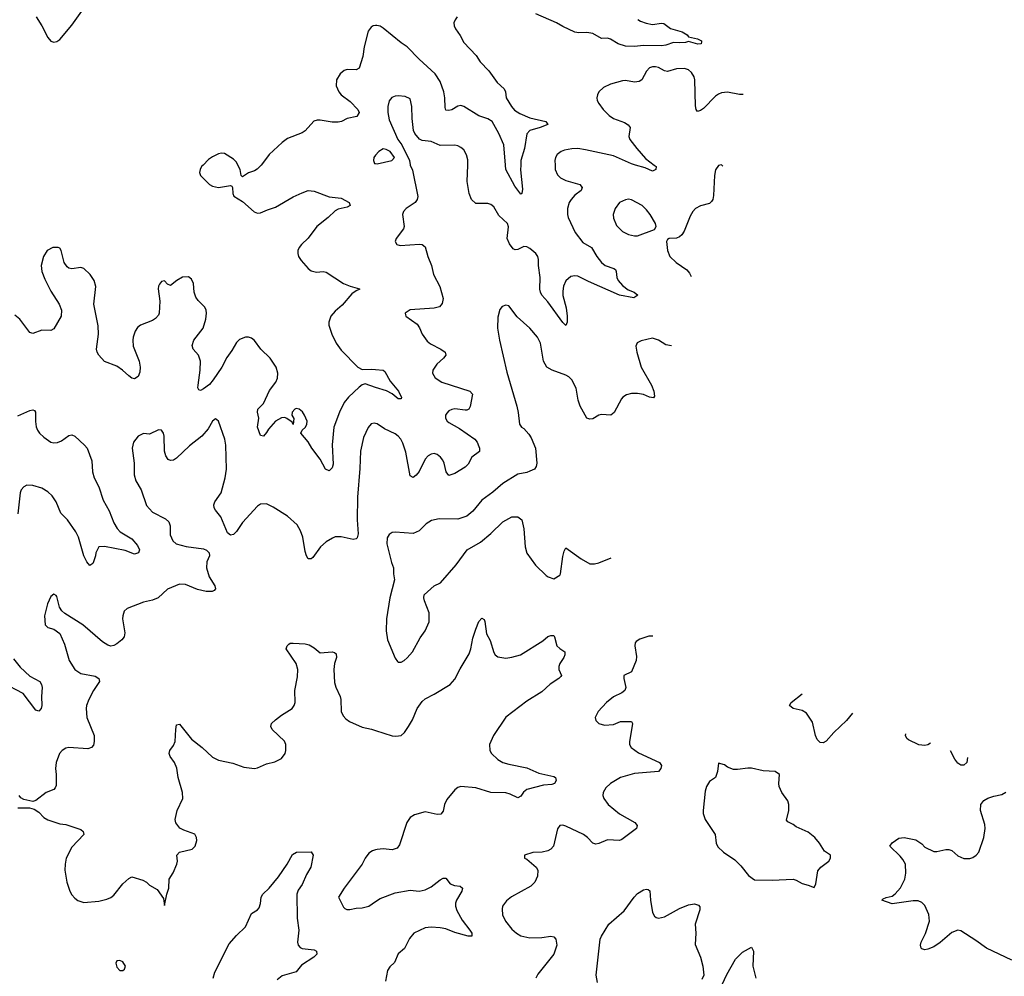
# Model space of a CAD drawing. Header units: inches. Extents: x 1834610 to 2027685, y 642842 to 774116.
# Tile 396 of 632: x 1997622 to 2004200, y 674582 to 680971. Entities that reach past the tile are written whole.
import ezdxf

# ---------------------------------------------------------------- set-up
doc = ezdxf.new("R2010")
doc.units = ezdxf.units.IN
doc.header["$MEASUREMENT"] = 0
for name, color, linetype in [('B9697', 7, 'Continuous'), ('B9698', 7, 'Continuous'), ('C0607', 7, 'Continuous'), ('C0608', 7, 'Continuous')]:
    doc.layers.add(name, color=color, linetype=linetype)

msp = doc.modelspace()

# ---------------------------------------------------------------- linework, layer by layer
at = {"layer": 'B9697', "color": 5}
for points, elevation in [([(1998847.3, 680000), (1998837.3, 679990), (1998827.3, 679970), (1998824, 679950), (1998830.7, 679930), (1998890.4, 679870), (1998910, 679859), (1998950, 679850.3), (1999030, 679863.1), (1999039, 679859), (1999044.4, 679850), (1999044.9, 679810), (1999052.3, 679792.3), (1999110, 679755.8), (1999187.3, 679687.3), (1999210, 679678.9), (1999230, 679680.3), (1999278.1, 679701.8), (1999330, 679717.6), (1999450, 679786.7), (1999510, 679815.3), (1999550, 679828.9), (1999590, 679826.5), (1999690, 679787.3), (1999770, 679779.3), (1999824, 679750), (1999830.3, 679729.7), (1999810, 679717.6), (1999750, 679705.5), (1999730, 679693.5), (1999683.2, 679650), (1999607.2, 679590), (1999550, 679511.2), (1999503.8, 679470), (1999488, 679450), (1999479.3, 679430), (1999479.3, 679410), (1999485.5, 679390), (1999502.2, 679362.2), (1999548.4, 679310), (1999570, 679294.4), (1999605.4, 679285.4), (1999650, 679288.1), (1999670, 679283.9), (1999785.5, 679210), (1999830, 679191.4), (1999893, 679173), (1999894.8, 679170), (1999870, 679159.3), (1999841.2, 679138.8), (1999776.8, 679063.2), (1999730, 679024.7), (1999700.9, 678990), (1999686.3, 678950), (1999687.6, 678930), (1999707.1, 678870), (1999736.5, 678810), (1999770, 678763.1), (1999880.2, 678650), (1999910, 678634.3), (1999970, 678635.9), (2000000, 678633.9)], 220), ([(1999234.9, 680000), (1999208, 679972), (1999190, 679960.8), (1999150, 679947.4), (1999110, 679922), (1999100.9, 679930), (1999094, 679970), (1999079.1, 680000)], 220), ([(2000000, 678515.4), (1999930, 678538.1), (1999910, 678531.9), (1999890, 678517), (1999818.4, 678450), (1999790, 678413.7), (1999757.5, 678350), (1999721.3, 678250), (1999708.4, 678131.6), (1999716.6, 678003.4), (1999710, 677978), (1999690, 677957), (1999665.1, 677970), (1999630, 678035.1), (1999574.7, 678110), (1999550, 678152), (1999501.2, 678210), (1999508.7, 678230), (1999531.3, 678248.7), (1999540.6, 678270), (1999542.7, 678290), (1999525.3, 678330), (1999511, 678351), (1999490, 678369.8), (1999470, 678373.2), (1999460.5, 678370), (1999442.6, 678350), (1999440.5, 678330), (1999452.5, 678307.5), (1999450, 678268), (1999442, 678282), (1999407.2, 678307.2), (1999393.3, 678313.3), (1999370, 678312.8), (1999330, 678289.6), (1999283.2, 678236.8), (1999270, 678212.7), (1999250, 678189.4), (1999230, 678194), (1999211.4, 678250), (1999219.7, 678310), (1999209.6, 678350), (1999212, 678370), (1999250, 678406.4), (1999290, 678494.9), (1999334, 678550), (1999343.6, 678576.4), (1999346.4, 678610), (1999335.1, 678650), (1999296.4, 678710), (1999233.3, 678770), (1999190, 678827.3), (1999170, 678844.2), (1999150, 678851), (1999130, 678849.7), (1999090, 678834), (1999070, 678815.8), (1999039, 678761), (1999005.5, 678714.5), (1998972.5, 678650), (1998915.5, 678564.5), (1998890, 678534), (1998850, 678504.7), (1998830, 678493.6), (1998819.5, 678499.5), (1998812.9, 678512.9), (1998813.3, 678530), (1998827.7, 678630), (1998829.8, 678690), (1998815.6, 678730), (1998779.8, 678770), (1998774, 678794), (1998785, 678830), (1998847, 678910), (1998865.7, 678970), (1998870.7, 679010.7), (1998868.6, 679030), (1998859.7, 679050), (1998814.3, 679094.3), (1998798.2, 679118.2), (1998788.2, 679150), (1998783.8, 679210), (1998770, 679238.3), (1998750, 679253.5), (1998710, 679252.2), (1998672.4, 679230), (1998630, 679195.8), (1998610, 679205.1), (1998590, 679227), (1998570, 679222), (1998555.8, 679204.2), (1998548.9, 679190), (1998547.8, 679172.2), (1998558, 679090), (1998554.4, 679010), (1998550, 678998), (1998530, 678975.4), (1998510, 678962.6), (1998428.3, 678931.7), (1998410, 678915.1), (1998394, 678890), (1998380.7, 678850), (1998376.9, 678830), (1998379.7, 678790), (1998420.9, 678690), (1998427.4, 678650), (1998423.6, 678616.4), (1998412.5, 678587.5), (1998390, 678572), (1998370, 678577.6), (1998350, 678591.3), (1998307.8, 678630), (1998270, 678656), (1998188, 678688), (1998149.8, 678730), (1998139.3, 678750), (1998135.3, 678770), (1998148.2, 678870), (1998146.7, 678926.7), (1998116.5, 679070), (1998129.7, 679189.7), (1998120.4, 679230), (1998092.8, 679270), (1998049.8, 679309.8), (1998030, 679315.3), (1997970, 679307.3), (1997950, 679311.7), (1997939.2, 679319.2), (1997919.4, 679350), (1997898.7, 679430), (1997890, 679444.2), (1997879.3, 679450), (1997844, 679450), (1997806.3, 679430), (1997780.7, 679390), (1997766.2, 679330), (1997769.2, 679290), (1997790, 679238), (1997830, 679158.4), (1997886.2, 679070), (1997901.2, 679030), (1997898.2, 678990), (1997850, 678905.4), (1997830, 678896), (1997770, 678897.7), (1997710, 678875.6), (1997690, 678881), (1997622.2, 678970), (1997590, 678998.3)], 220), ([(1997610, 678324.2), (1997690, 678360.3), (1997710, 678366), (1997719.9, 678359.9), (1997728.5, 678348.5), (1997727.1, 678287.1), (1997732.4, 678252.4), (1997741.1, 678230), (1997754, 678210), (1997782.2, 678182.2), (1997830, 678150.3), (1997850, 678145.3), (1997873.9, 678146.1), (1997901.2, 678158.8), (1997950, 678194), (1997970, 678198.4), (1997990, 678190.4), (1998054.4, 678130), (1998072.4, 678110), (1998104.7, 678024.7), (1998108.6, 677950), (1998118.4, 677910), (1998150.2, 677850.2), (1998179.1, 677760.9), (1998219.5, 677690), (1998250.2, 677610.2), (1998272.5, 677572.5), (1998292.7, 677550), (1998370, 677504), (1998410, 677459.1), (1998422, 677430), (1998414.8, 677410), (1998390, 677400.9), (1998326.2, 677426.2), (1998188.4, 677451.6), (1998150.4, 677449.6), (1998130.4, 677410), (1998128.8, 677390), (1998115.8, 677350), (1998110, 677339.3), (1998090, 677325.2), (1998070, 677349.2), (1998050, 677389.4), (1998013.8, 677513.8), (1997998, 677550), (1997941.3, 677630), (1997896, 677676), (1997866.2, 677750), (1997838, 677790), (1997810, 677816.8), (1997770, 677841.4), (1997710, 677860.6), (1997670, 677861.4), (1997648.7, 677851.3), (1997632.8, 677830), (1997625, 677810), (1997608.5, 677671.5)], 220), ([(2000000, 678273.5), (1999990, 678275.6), (1999970, 678271.8), (1999950, 678246.6), (1999919.1, 678180.9), (1999898.6, 678090), (1999894, 677974), (1999877.7, 677782.3), (1999877.1, 677630), (1999883.8, 677536.2), (1999875.8, 677510), (1999870, 677502.9), (1999850, 677498.9), (1999770, 677518), (1999730, 677516.4), (1999711.2, 677508.8), (1999670, 677483.5), (1999632.2, 677450), (1999581.2, 677378.8), (1999570, 677369.6), (1999550, 677369.5), (1999538, 677390), (1999530, 677419), (1999513.7, 677513.7), (1999497.6, 677557.6), (1999476.1, 677596.1), (1999410, 677654), (1999316.2, 677716.2), (1999270, 677737.6), (1999230, 677736.2), (1999210, 677722.9), (1999110, 677611.8), (1999070, 677552), (1999050, 677532), (1999030, 677527), (1999010, 677542.7), (1998965.1, 677650), (1998930, 677695.1), (1998921.3, 677710), (1998918, 677730), (1998926, 677750), (1998968.7, 677811.3), (1998995.3, 677910), (1999004.2, 677970), (1998999.2, 678130), (1998992.2, 678170), (1998950, 678288.7), (1998938.9, 678298.9), (1998930, 678305.2), (1998910, 678289.2), (1998881.8, 678238.2), (1998839.5, 678190), (1998755.5, 678124.5), (1998670, 678042), (1998650, 678029.6), (1998630, 678027.3), (1998614.5, 678034.5), (1998597.5, 678057.5), (1998588.5, 678090), (1998588, 678190), (1998582.9, 678210), (1998570, 678229.3), (1998550, 678231.6), (1998490, 678203), (1998450, 678208), (1998413, 678190), (1998381.7, 678150), (1998373.4, 678110), (1998387.4, 678010), (1998386.7, 677930), (1998398.7, 677890), (1998432.8, 677830), (1998470, 677726.4), (1998510, 677682.6), (1998596.3, 677636.3), (1998617.4, 677617.4), (1998626.3, 677590), (1998627.2, 677530), (1998645.7, 677490), (1998666.4, 677470), (1998733.3, 677453.3), (1998850, 677436.1), (1998869, 677429), (1998888.2, 677410), (1998890.4, 677390), (1998871.6, 677350), (1998869.3, 677309.3), (1998886.7, 677250), (1998925.3, 677190), (1998930.3, 677169.7), (1998921.3, 677158.7), (1998907.6, 677152.4), (1998867.8, 677152.2), (1998810, 677165.3), (1998730, 677198.4), (1998690, 677201.4), (1998610, 677167.4), (1998548, 677110), (1998510, 677094.8), (1998450, 677080.3), (1998341, 677039), (1998320.5, 677019.5), (1998310.3, 676990), (1998308.8, 676968.9), (1998324.9, 676875.1), (1998318.8, 676850), (1998304, 676830), (1998270, 676802.4), (1998250, 676791.5), (1998230, 676787.8), (1998210, 676794.3), (1998175.2, 676815.2), (1998043.7, 676930), (1997924.2, 677004.2), (1997903.6, 677023.6), (1997887.8, 677047.8), (1997870, 677118), (1997864.7, 677124.7), (1997850, 677134), (1997830, 677119), (1997808.2, 677070), (1997788, 676990), (1997791, 676930), (1997810, 676911), (1997850, 676900.7), (1997890.4, 676870.4), (1997920.9, 676800.9), (1997951.6, 676690), (1997990, 676630.4), (1998030, 676605.3), (1998126.3, 676586.3), (1998150.3, 676570.3), (1998154.4, 676550), (1998116, 676490), (1998084.6, 676430), (1998068.9, 676390), (1998066, 676370), (1998070.3, 676310), (1998119.6, 676190), (1998119.6, 676150), (1998113.9, 676126.1), (1998100.7, 676110), (1998077.8, 676102.2), (1997950, 676111.1), (1997930, 676105.6), (1997905.5, 676090), (1997888.4, 676070), (1997866, 676010), (1997860.5, 675970), (1997865.5, 675930), (1997864.7, 675855.3), (1997859.9, 675840.1), (1997850.3, 675829.7), (1997798.8, 675810), (1997730, 675756), (1997710, 675749), (1997650, 675762.7), (1997630, 675773.2), (1997618, 675790)], 240), ([(1997610, 675708), (1997687.5, 675707.5), (1997718.8, 675698.8), (1997750, 675677.3), (1997782.8, 675642.8), (1997810, 675627.7), (1997890, 675599.3), (1997930, 675594.9), (1998030, 675562.8), (1998046, 675550), (1998050.8, 675530), (1997970, 675444), (1997933.4, 675370), (1997925.5, 675330), (1997923.8, 675290), (1997937.1, 675210), (1997958, 675150), (1997970, 675126.8), (1997990, 675102.8), (1998010, 675087.3), (1998050, 675075.5), (1998150, 675083.7), (1998203.3, 675096.7), (1998230, 675108.2), (1998250, 675123), (1998310, 675198.8), (1998350, 675236), (1998370, 675246), (1998444.5, 675224.5), (1998470, 675211), (1998490, 675191), (1998541.4, 675161.4), (1998582, 675102), (1998590, 675054), (1998604, 675130), (1998619.3, 675170), (1998621.2, 675230), (1998647.5, 675272.5), (1998672, 675330), (1998676.2, 675350), (1998672.3, 675390), (1998689.7, 675410.3), (1998774, 675430), (1998793.2, 675450), (1998805.2, 675490), (1998804, 675510), (1998792.1, 675532.1), (1998717.5, 675557.5), (1998692, 675572), (1998666, 675606), (1998659.5, 675630), (1998674, 675690), (1998711.8, 675770), (1998709.6, 675810), (1998681.3, 675910), (1998671, 675971), (1998655.1, 676010), (1998627.3, 676050), (1998620.7, 676070), (1998625.1, 676090), (1998650, 676124), (1998660.5, 676150), (1998664, 676230), (1998670, 676261), (1998690, 676266.8), (1998770, 676165.7), (1998840.4, 676110), (1998910, 676044.9), (1998950, 676024.9), (1999044.8, 676004.8), (1999118.3, 675978.3), (1999190, 675970.4), (1999210, 675974.4), (1999270, 676001.3), (1999326.5, 676013.5), (1999370, 676036.3), (1999396.2, 676070), (1999400.7, 676090), (1999399.6, 676130), (1999390, 676152.3), (1999309.5, 676230), (1999299.5, 676250), (1999304.5, 676270), (1999330, 676294.9), (1999370, 676326), (1999442.7, 676370), (1999456.2, 676390), (1999462.9, 676410), (1999460.7, 676490), (1999477.7, 676582.3), (1999480.4, 676630), (1999468, 676670), (1999402.7, 676770), (1999409.3, 676790), (1999420.1, 676799.9), (1999430, 676806.8), (1999450, 676807.3), (1999530, 676802), (1999556.1, 676796.1), (1999590, 676776.3), (1999630, 676743), (1999710, 676748), (1999725.2, 676745.2), (1999735.8, 676735.8), (1999737.6, 676710), (1999726, 676670), (1999721.7, 676630), (1999724, 676544), (1999733, 676513), (1999763.8, 676450), (1999768.2, 676430), (1999770.5, 676350), (1999782, 676322), (1999800.9, 676300.9), (1999824.7, 676284.7), (1999910, 676245.5), (1999972.1, 676232.1), (2000000, 676223.2)], 240), ([(1997581.4, 676701.4), (1997625.9, 676645.9), (1997690, 676587.2), (1997755.5, 676550), (1997768, 676530), (1997772.7, 676510), (1997766.7, 676450), (1997770.3, 676390), (1997764.9, 676370), (1997750, 676352.7), (1997730, 676359.3), (1997645.6, 676470), (1997510, 676543)], 220), ([(1998913.6, 674570), (1998925.6, 674610), (1999021, 674799), (1999070, 674854.8), (1999130, 674911.3), (1999170, 675002), (1999210, 675026), (1999220.9, 675039.1), (1999231.5, 675068.5), (1999236.2, 675110), (1999247, 675130), (1999289.3, 675170), (1999350, 675246), (1999409, 675330), (1999445.6, 675394.4), (1999471.3, 675411.3), (1999570, 675414), (1999582, 675390), (1999566.8, 675310), (1999538, 675262), (1999510, 675195.3), (1999482.5, 675157.5), (1999474, 675130), (1999476.1, 674970), (1999487.2, 674890), (1999477.1, 674810), (1999482, 674790), (1999494.9, 674774.9), (1999510, 674767.3), (1999590, 674758.8), (1999604.7, 674750), (1999606, 674730), (1999586, 674710), (1999504.4, 674655.6), (1999468.2, 674611.8), (1999375.8, 674584.2), (1999341.8, 674558.2)], 220), ([(2000000, 675426.7), (1999979.4, 675420.6), (1999955.2, 675404.8), (1999930.3, 675370), (1999910.2, 675329.8), (1999788.7, 675170), (1999752.4, 675110), (1999784.4, 675044.4), (1999794.2, 675034.2), (1999808.6, 675028.5), (1999828.6, 675028.5), (1999870, 675037.4), (1999910, 675039.7), (1999954.5, 675050), (2000000, 675081.3)], 240)]:
    msp.add_lwpolyline(points, dxfattribs=dict(at, elevation=elevation))
at = {"layer": 'B9697', "color": 5, "elevation": 240}
msp.add_lwpolyline([(1998290, 674688), (1998270, 674686), (1998264.7, 674670), (1998270, 674642), (1998290, 674621), (1998310, 674621), (1998322, 674630), (1998328, 674650), (1998310, 674678)], close=True, dxfattribs=at)
at = {"layer": 'B9698', "color": 5}
for points, elevation in [([(1997732.7, 680990), (1997770.5, 680930), (1997810, 680851.3), (1997830, 680826.8), (1997850, 680821), (1997870, 680826), (1997890, 680838), (1997970, 680933.4), (1998070, 681073.4)], 220), ([(2000000, 680930.9), (1999984, 680930), (1999970, 680920.7), (1999950, 680895.1), (1999922.2, 680790), (1999914.7, 680725.3), (1999890, 680647.6), (1999870, 680636.4), (1999810, 680638.5), (1999789.1, 680630.9), (1999763.1, 680610), (1999738.8, 680570), (1999735.6, 680530), (1999754, 680490), (1999770.3, 680470), (1999830, 680425.2), (1999880.7, 680370), (1999889, 680350), (1999874.9, 680325.1), (1999810, 680311.1), (1999771, 680290), (1999750, 680286), (1999710, 680287.1), (1999630, 680300.7), (1999610, 680300.3), (1999587.4, 680292.6), (1999530, 680228.3), (1999510, 680215.4), (1999410, 680176.9), (1999374.4, 680150), (1999288.4, 680070), (1999244.6, 680010), (1999234.9, 680000)], 220), ([(1999079.1, 680000), (1999070, 680018.3), (1999050, 680039.8), (1998990, 680076.3), (1998970, 680078.9), (1998950, 680074.7), (1998910, 680054.3), (1998883.5, 680036.5), (1998847.3, 680000)], 220), ([(2000000, 680065.6), (1999986.8, 680050), (1999986, 680030), (1999991.3, 680011.3), (2000000, 680009.7)], 240)]:
    msp.add_lwpolyline(points, dxfattribs=dict(at, elevation=elevation))
at = {"layer": 'C0607', "color": 5}
for points, elevation in [([(2000230.8, 680000), (2000245.1, 679965.1), (2000281.6, 679790), (2000276.3, 679770), (2000264, 679750), (2000204, 679710), (2000185.5, 679690), (2000178.4, 679670), (2000190.4, 679590.4), (2000186.6, 679573.4), (2000136, 679510), (2000131.3, 679490), (2000142, 679470), (2000163.5, 679463.5), (2000292.1, 679472.1), (2000310.3, 679470.3), (2000330, 679454), (2000348.6, 679390), (2000374, 679330), (2000387, 679270), (2000428.2, 679188.2), (2000450.3, 679109.7), (2000445.1, 679074.9), (2000426.1, 679053.9), (2000390, 679044.7), (2000230, 679032.3), (2000198, 679010), (2000199.6, 678999.6), (2000202, 678990), (2000277, 678937), (2000293.1, 678913.1), (2000310.4, 678870), (2000343.7, 678823.7), (2000366.3, 678806.3), (2000436.3, 678770), (2000463.8, 678750), (2000468.4, 678730), (2000454.4, 678710), (2000408.4, 678670), (2000382.4, 678630), (2000379.3, 678610), (2000397.8, 678577.8), (2000442, 678550), (2000630.2, 678490.2), (2000646, 678470), (2000631.6, 678388.4), (2000622, 678370), (2000610, 678362.4), (2000598, 678362), (2000530, 678370.9), (2000510, 678366.9), (2000490, 678357.4), (2000476.4, 678343.6), (2000467.6, 678330), (2000466.7, 678310), (2000478, 678290), (2000490, 678279.6), (2000560.9, 678240.9), (2000661.6, 678170), (2000678.4, 678150), (2000690, 678121), (2000694, 678110), (2000692.9, 678087.1), (2000643, 678050), (2000617.3, 678002.7), (2000598.4, 677981.6), (2000530, 677941), (2000490, 677927.6), (2000471.6, 677950), (2000458.3, 678010), (2000449.6, 678030), (2000433.3, 678050), (2000410, 678067.8), (2000390, 678072.6), (2000370, 678069.7), (2000350, 678057.4), (2000330, 678034.7), (2000290, 677952.6), (2000270, 677928.3), (2000250, 677913.6), (2000230, 677925.2), (2000201.7, 678081.7), (2000182.7, 678142.7), (2000168.3, 678170), (2000151.3, 678190), (2000130, 678205.7), (2000058.2, 678238.2), (2000010, 678271.3), (2000000, 678273.5)], 240), ([(2001198.6, 680000), (2001200.3, 679970), (2001214.5, 679934.5), (2001234.2, 679914.2), (2001270, 679896.9), (2001364, 679870), (2001380.4, 679850), (2001372.2, 679830), (2001330, 679798), (2001305.8, 679770), (2001293.6, 679750), (2001280.8, 679710), (2001281.3, 679670), (2001286.9, 679650), (2001333.6, 679550), (2001383.4, 679483.3), (2001441.5, 679450), (2001477.2, 679390), (2001510, 679349.1), (2001534.4, 679330), (2001590.7, 679310), (2001601.4, 679301.4), (2001607.2, 679290), (2001610.4, 679249.6), (2001619.7, 679230), (2001650, 679194.9), (2001687.6, 679167.6), (2001727.7, 679150), (2001750.6, 679130), (2001726, 679114), (2001630, 679131.4), (2001421.4, 679221.4), (2001350, 679257.4), (2001330, 679260.3), (2001304.8, 679255.2), (2001270, 679227), (2001255.8, 679190), (2001250, 679158), (2001250.3, 679129.7), (2001272.7, 679047.3), (2001280.3, 678990), (2001280.5, 678950), (2001270, 678929.4), (2001250, 678949.5), (2001150, 679086.6), (2001110.7, 679130.7), (2001100.9, 679150), (2001096.1, 679170), (2001099.8, 679250), (2001088.1, 679330), (2001088.8, 679370), (2001083.5, 679390), (2001070, 679409.7), (2001030, 679443.1), (2001010, 679452.9), (2000990, 679455.3), (2000950, 679436), (2000933, 679433), (2000919.6, 679439.6), (2000894.1, 679474.1), (2000878.2, 679510), (2000888.4, 679588.4), (2000881.3, 679610), (2000824, 679664), (2000790, 679720.5), (2000770, 679736.9), (2000750, 679742.6), (2000670, 679743.5), (2000640.5, 679770), (2000625.7, 679810), (2000612.2, 679890), (2000614.8, 680000)], 240), ([(2000969.3, 680000), (2000967.5, 679967.5), (2000982, 679838), (2000976, 679810), (2000970, 679805.2), (2000930, 679859.3), (2000869.6, 679970), (2000867, 680000)], 220), ([(2001860.1, 680000), (2001873, 679990), (2001872.4, 679970), (2001850, 679958.4), (2001801.6, 679981.6), (2001735.1, 680000)], 240), ([(2002300, 680000), (2002290, 679998), (2002270, 679968), (2002263, 679930), (2002256.1, 679796.1), (2002252.2, 679770), (2002244.4, 679755.6), (2002230, 679742.9), (2002170, 679727.6), (2002137.3, 679710), (2002119.1, 679690), (2002101.7, 679658.3), (2002060.5, 679559.5), (2002045.1, 679534.9), (2002030, 679519.5), (2002010, 679511.8), (2001962, 679510), (2001950, 679502), (2001944, 679490), (2001950.5, 679430), (2001966, 679390), (2002007.7, 679350), (2002079.7, 679299.7), (2002097.5, 679277.5), (2002109, 679256)], 260), ([(2002319.3, 679992.7), (2002312, 680000)], 260), ([(2001976.6, 678792.2), (2001939.8, 678799.8), (2001889.3, 678830), (2001850, 678844.2), (2001773, 678827), (2001747.7, 678812.3), (2001738.8, 678790), (2001744.9, 678750), (2001774.4, 678650), (2001843.6, 678530), (2001859.6, 678490), (2001864, 678456), (2001855.6, 678444.4), (2001830.5, 678449.5), (2001790, 678468.3), (2001750, 678475.1), (2001710, 678474), (2001674.9, 678465.1), (2001650.7, 678450), (2001641.4, 678438.6), (2001592.9, 678347.1), (2001571, 678330), (2001510, 678335.1), (2001490, 678329.3), (2001450, 678306), (2001430, 678302.7), (2001410, 678309.4), (2001366.2, 678390), (2001353.3, 678430), (2001338.7, 678510), (2001310, 678565.6), (2001290, 678586), (2001270, 678597.4), (2001179.3, 678630), (2001144.2, 678650), (2001121.2, 678690), (2001101, 678810), (2001080.5, 678850), (2001030, 678911.2), (2000945.3, 678985.3), (2000890, 679059.3), (2000870, 679065.2), (2000845.8, 679054.2), (2000830, 679035.3), (2000816.4, 678983.6), (2000813.4, 678910), (2000826.9, 678830), (2000876.7, 678616.7), (2000943.1, 678390), (2000952.8, 678347.2), (2000960.7, 678270), (2000974.8, 678250), (2000990, 678240.5), (2001023.5, 678203.5), (2001038.8, 678178.8), (2001067.1, 678110), (2001076, 678010), (2001072.8, 677987.2), (2001060.7, 677970), (2001030, 677955.6), (2001010, 677947.6), (2000950, 677936.3), (2000850, 677873.3), (2000783.7, 677816.3), (2000710, 677761.3), (2000650, 677688), (2000610, 677656), (2000550, 677634.7), (2000423.4, 677636.6), (2000373.1, 677626.9), (2000336.5, 677603.5), (2000290, 677558), (2000250, 677538.3), (2000130, 677547.6), (2000110, 677545.1), (2000090, 677532.3), (2000077.6, 677510), (2000074.6, 677470), (2000104.9, 677344.9), (2000118.8, 677310), (2000118.8, 677270), (2000126.8, 677230), (2000094.9, 677110), (2000072, 676970), (2000070.3, 676890), (2000079.5, 676830), (2000130, 676706), (2000145.1, 676685.1), (2000150, 676680.7), (2000170, 676680.7), (2000190, 676690.7), (2000210, 676708), (2000245.1, 676750), (2000297, 676843), (2000331.8, 676890), (2000358.4, 676950), (2000357.6, 677010), (2000325.6, 677090), (2000321.6, 677110), (2000324.5, 677130), (2000390, 677188.7), (2000433.3, 677210), (2000538.9, 677330), (2000611.8, 677430), (2000699.6, 677480.4), (2000770, 677538.4), (2000850, 677617.6), (2000909.8, 677650.2), (2000950.4, 677650.4), (2000977.3, 677630), (2000990.4, 677569.6), (2000998.4, 677450), (2001010, 677406.8), (2001068.7, 677328.7), (2001139.8, 677259.8), (2001152, 677250), (2001190, 677237.3), (2001230, 677260.7), (2001234.7, 677270), (2001250, 677384.7), (2001258.6, 677421.4), (2001270, 677444), (2001372.7, 677370), (2001430, 677337.4), (2001462.8, 677337.2), (2001490, 677343.7), (2001572.8, 677377.8)], 260), ([(2000000, 678633.9), (2000050, 678630.4), (2000061.1, 678621.1), (2000097.3, 678557.3), (2000152.8, 678490), (2000171.9, 678448.1), (2000170, 678438), (2000150, 678439.6), (2000111.2, 678471.1), (2000072, 678491.9), (2000000, 678515.4)], 220), ([(2000000, 676223.2), (2000110, 676188), (2000134.5, 676185.5), (2000170, 676190.7), (2000192.7, 676210), (2000219.3, 676250), (2000245.4, 676294.6), (2000278, 676370), (2000310, 676417.3), (2000330, 676435.5), (2000390, 676465.5), (2000497.2, 676530), (2000530, 676566.8), (2000563.8, 676636.2), (2000624.2, 676735.8), (2000635.8, 676770), (2000650, 676841), (2000670, 676901), (2000690, 676951), (2000710, 676974.8), (2000724, 676964), (2000730, 676952), (2000741.6, 676870), (2000765.1, 676825.1), (2000790, 676744.7), (2000798.8, 676730), (2000815.5, 676715.5), (2000870, 676706.4), (2000910, 676712.7), (2000968.7, 676730), (2001117.4, 676822.6), (2001150, 676850.5), (2001170, 676858.8), (2001190, 676858), (2001196, 676850), (2001211, 676790), (2001230, 676771), (2001264.7, 676750), (2001264, 676730), (2001256.3, 676710), (2001230.6, 676670), (2001223, 676650), (2001224.9, 676630), (2001240.7, 676590), (2001236.1, 676583.9), (2001224, 676570), (2001166, 676534), (2001110, 676482.9), (2001010, 676420.5), (2000870, 676313.3), (2000786.7, 676190), (2000761.3, 676130), (2000763.8, 676090), (2000773, 676070), (2000817.1, 676030), (2000850, 676010.3), (2000890, 675997.8), (2001010, 675974.9), (2001090, 675938.7), (2001190, 675915.8), (2001200.7, 675910), (2001206, 675890), (2001195.5, 675870), (2001178, 675862), (2001121.8, 675858.2), (2001010.2, 675829.8), (2000988, 675811.9), (2000970, 675786), (2000950, 675774), (2000898.9, 675798.9), (2000870, 675807), (2000770, 675809.8), (2000670, 675841), (2000570, 675848.6), (2000550, 675842.2), (2000530, 675826.6), (2000476.3, 675763.7), (2000460.2, 675730), (2000450, 675685.2), (2000435.1, 675664.9), (2000410, 675662), (2000330, 675681.2), (2000259, 675661), (2000230, 675642.6), (2000209.1, 675610), (2000160.4, 675459.6), (2000142.8, 675437.3), (2000110, 675425.6), (2000050, 675433.3), (2000010.2, 675429.8), (2000000, 675426.7)], 240), ([(2001851.3, 676854.1), (2001826, 676854), (2001765.8, 676834.2), (2001741.6, 676818.4), (2001734.8, 676810), (2001730.7, 676790), (2001743, 676717), (2001741.6, 676690), (2001710, 676616), (2001658.8, 676590), (2001657.1, 676570), (2001670.4, 676510), (2001665.5, 676490), (2001645.3, 676474.7), (2001590, 676447.3), (2001542, 676410), (2001486.8, 676350), (2001466, 676310), (2001471.3, 676290), (2001491.3, 676270), (2001530, 676259.1), (2001590, 676263.1), (2001636.4, 676283.6), (2001710, 676284), (2001715.3, 676270), (2001713.9, 676253.9), (2001695.6, 676150), (2001696.4, 676130), (2001706.4, 676110), (2001755, 676075), (2001897.3, 676010), (2001910.3, 675990.3), (2001905.5, 675970), (2001890, 675949.6), (2001730, 675936.8), (2001635.5, 675910), (2001568.4, 675870), (2001538.9, 675841.1), (2001519.5, 675810), (2001517.6, 675790), (2001524.4, 675770), (2001554, 675730), (2001630, 675666), (2001730.6, 675610), (2001748, 675590), (2001743, 675570), (2001644.8, 675495.2), (2001630, 675489.7), (2001550, 675493.3), (2001490, 675468), (2001470, 675464.2), (2001450, 675471.8), (2001415.6, 675510), (2001389.3, 675530), (2001270, 675585.6), (2001250, 675591.6), (2001230, 675589.3), (2001214, 675566), (2001189, 675451), (2001170.6, 675430), (2001150, 675419.6), (2001111.9, 675411.9), (2001050.8, 675409.2), (2000994, 675390), (2000994, 675370), (2001010, 675364.7), (2001073.4, 675310), (2001083.8, 675290), (2001082.4, 675250), (2001062.4, 675210), (2001036.4, 675183.6), (2000907, 675113), (2000874.1, 675085.9), (2000848.4, 675050), (2000844.4, 675030), (2000848.1, 674991.9), (2000868.6, 674950), (2000910, 674897.1), (2000940.5, 674870), (2000970, 674852), (2001030, 674838.9), (2001110, 674841.1), (2001170, 674850.4), (2001190, 674844.9), (2001204.9, 674830), (2001210.4, 674790), (2001190.4, 674730), (2001083.9, 674596.1), (2001070.6, 674570)], 260), ([(2003186.5, 676339.1), (2003146, 676290), (2003061.6, 676210), (2003010, 676153.2), (2002990, 676141.2), (2002970, 676144), (2002950, 676164), (2002939.5, 676190), (2002919.4, 676279.4), (2002878.5, 676338.5), (2002850, 676356.9), (2002788.7, 676370), (2002766, 676390), (2002777, 676410), (2002849.8, 676469)], 260), ([(2003708, 676138), (2003690, 676127.3), (2003670, 676123.6), (2003630, 676127.8), (2003560.8, 676160.8), (2003549.3, 676170), (2003539.3, 676190), (2003541.9, 676202)], 260), ([(2003955, 676042.7), (2003950.4, 676010), (2003930, 675992.7), (2003910, 675992.7), (2003890, 676006), (2003870, 676032.7), (2003840.8, 676086.8)], 260), ([(2004249.8, 674689.8), (2004080.5, 674770), (2004010, 674822), (2003910, 674884.5), (2003890, 674889.5), (2003850, 674875.1), (2003772.3, 674807.7), (2003730, 674779.7), (2003690, 674763), (2003670, 674759.5), (2003650, 674766), (2003645.2, 674770), (2003640.9, 674790), (2003645.6, 674810), (2003672.7, 674867.3), (2003699.2, 674950), (2003695.5, 674995.5), (2003670, 675055.1), (2003650, 675074), (2003624.9, 675084.9), (2003590, 675085.1), (2003450, 675066.4), (2003380.9, 675090), (2003390, 675099.1), (2003410, 675107.7), (2003450, 675117.4), (2003470, 675132), (2003507.3, 675172.7), (2003536, 675230), (2003542.2, 675270), (2003539.7, 675330), (2003522, 675362), (2003503.8, 675383.8), (2003435.1, 675450), (2003450, 675473.4), (2003495.1, 675504.9), (2003530, 675508.9), (2003610, 675493.8), (2003650, 675466.5), (2003670, 675444.9), (2003730, 675415.6), (2003750, 675414.6), (2003810, 675428.9), (2003830, 675428.8), (2003850, 675421.3), (2003890, 675386.7), (2003930, 675368.8), (2003970, 675368.8), (2003990, 675374.4), (2004012.3, 675390), (2004029.5, 675410), (2004063.5, 675510), (2004072.6, 675570), (2004070, 675595.3), (2004040.7, 675690), (2004043.7, 675730), (2004064.2, 675755.8), (2004090, 675772.4), (2004130, 675786), (2004183.8, 675796.2), (2004210, 675812.7)], 260), ([(2000000, 675081.3), (2000030, 675102), (2000130, 675139.6), (2000230, 675156.5), (2000290, 675151.6), (2000330, 675160.3), (2000370, 675180.3), (2000430, 675227.2), (2000450, 675237.6), (2000470, 675236.3), (2000498.5, 675198.5), (2000527.8, 675187.8), (2000564.4, 675184.4), (2000580.5, 675170), (2000575.8, 675150), (2000539.5, 675090), (2000533.4, 675070), (2000533.4, 675050), (2000542.4, 675022.4), (2000577, 674957), (2000630.3, 674890), (2000641.6, 674870), (2000643.6, 674856.4), (2000642, 674850), (2000618, 674850), (2000530, 674875.1), (2000470, 674898.5), (2000430, 674906.6), (2000370, 674909.8), (2000330, 674906.2), (2000254.4, 674870), (2000226.7, 674833.3), (2000192.4, 674767.6), (2000150, 674731.6), (2000126.6, 674673.4), (2000095.3, 674644.7), (2000080.2, 674619.8), (2000066.3, 674550)], 240), ([(2001481.3, 674541.3), (2001474.3, 674590), (2001500.5, 674830), (2001508, 674850), (2001558.7, 674930), (2001661.4, 675018.6), (2001726.6, 675110), (2001750, 675134), (2001790, 675159.5), (2001810, 675163.8), (2001821.4, 675161.4), (2001832, 675152), (2001836, 675090), (2001848.9, 675008.9), (2001863.7, 674983.7), (2001874.9, 674974.9), (2001890.5, 674970.5), (2001930, 674979.5), (2002030, 675034), (2002090, 675059.5), (2002130, 675065.5), (2002157.1, 675057.1), (2002166.8, 675046.8), (2002164.9, 675024.9), (2002134.3, 674930), (2002138.5, 674870), (2002135.1, 674795.1), (2002170.4, 674710), (2002185.3, 674650), (2002193, 674590), (2002179.2, 674560.8)], 260), ([(2002296.9, 674490), (2002345.2, 674594.8), (2002403.4, 674696.6), (2002450, 674743.8), (2002510, 674776), (2002524.9, 674750), (2002519.3, 674650), (2002540.4, 674570)], 260)]:
    msp.add_lwpolyline(points, dxfattribs=dict(at, elevation=elevation))
for points, elevation in [([(2001690, 679771.1), (2001670, 679767.8), (2001630, 679749.4), (2001599.3, 679710), (2001586.7, 679670), (2001590, 679644.7), (2001610, 679597.3), (2001650, 679557.1), (2001690, 679536.4), (2001730, 679526.4), (2001750, 679526.7), (2001862, 679570), (2001874, 679590), (2001869.3, 679610), (2001833.3, 679670), (2001810, 679700.7), (2001779.5, 679730), (2001710, 679768.2)], 260), ([(2002290, 676006), (2002282.8, 675950), (2002271, 675910), (2002230, 675884), (2002210, 675848.7), (2002202.3, 675817.7), (2002188, 675690), (2002188, 675670), (2002202, 675630), (2002268.2, 675530), (2002274.4, 675470), (2002286.5, 675446.5), (2002324.9, 675410), (2002399.9, 675359.9), (2002439.7, 675319.7), (2002490, 675254.8), (2002530, 675226), (2002650, 675223), (2002790, 675231), (2002810, 675224.7), (2002850, 675201), (2002890.7, 675190.7), (2002930, 675174), (2002940.4, 675199.6), (2002953.6, 675286.4), (2002975.3, 675310), (2003028, 675350), (2003038, 675370), (2003038, 675390), (2002998, 675418), (2002965.2, 675470), (2002933.2, 675510), (2002890, 675545.2), (2002810, 675580.9), (2002790, 675596), (2002752.9, 675612.9), (2002745.6, 675625.6), (2002759.7, 675690), (2002761.3, 675730), (2002753, 675753), (2002713.6, 675810), (2002695.1, 675850), (2002692.7, 675870), (2002699, 675930), (2002669.3, 675949.3), (2002590, 675955.1), (2002510, 675971.5), (2002486.9, 675973.1), (2002417.5, 675962.5), (2002390, 675963.7), (2002350, 675979.3), (2002330, 675994)], 280)]:
    msp.add_lwpolyline(points, close=True, dxfattribs=dict(at, elevation=elevation))
at = {"layer": 'C0608', "color": 5}
for points, elevation in [([(2000544.9, 680990), (2000530.4, 680970), (2000523.1, 680950), (2000525.3, 680930), (2000534, 680910), (2000565.3, 680865.3), (2000590, 680818.4), (2000672.4, 680732.4), (2000698, 680690), (2000755.8, 680630), (2000811.2, 680551.1), (2000858.4, 680510), (2000867.2, 680490), (2000871.9, 680450), (2000907, 680390), (2000927.3, 680367.3), (2000964.1, 680344.1), (2001030, 680316.3), (2001138, 680290), (2001151, 680270), (2001098.8, 680250), (2001030, 680231.8), (2001010.7, 680209.3), (2000993.5, 680110), (2000971, 680030), (2000969.3, 680000)], 220), ([(2001752, 680972), (2001770, 680960.5), (2001807.2, 680947.2), (2001850, 680939.5), (2001910, 680948.2), (2001925.8, 680945.8), (2001970, 680911.8), (2002047.3, 680890), (2002080.7, 680870), (2002090, 680856), (2002150, 680842.8), (2002178, 680830), (2002178, 680822), (2002174, 680810), (2002152.2, 680807.8), (2002090, 680826), (2002070, 680818.4), (2002030, 680815.1), (2001990, 680819.5), (2001939.1, 680800.9), (2001910, 680796), (2001790, 680799.4), (2001730, 680791), (2001670, 680793.8), (2001619.6, 680810), (2001570, 680840.4), (2001550, 680847.1), (2001510, 680845.1), (2001450, 680877.7), (2001410, 680885.1), (2001357.2, 680882.8), (2001330, 680887.1), (2001250, 680924.8), (2001207.8, 680950), (2001070, 681008.9)], 220), ([(2000867, 680000), (2000855.4, 680135.4), (2000823.1, 680210), (2000777.4, 680290), (2000748.8, 680308.8), (2000690, 680327.7), (2000590, 680390.7), (2000570, 680398.2), (2000550, 680394), (2000510, 680369.8), (2000490, 680363.5), (2000470, 680366.9), (2000465.1, 680385.1), (2000463.2, 680450), (2000454.5, 680490), (2000430, 680558), (2000398.4, 680610), (2000290, 680707.1), (2000210, 680789.7), (2000170, 680815.5), (2000050, 680915.1), (2000030, 680926.6), (2000008.6, 680931.4), (2000000, 680930.9)], 220), ([(2002456.1, 680472), (2002430, 680471.5), (2002350, 680486.2), (2002310, 680482.4), (2002290, 680474.2), (2002270, 680459.1), (2002190, 680376.9), (2002170, 680363.6), (2002150, 680358), (2002140.7, 680370), (2002135.8, 680395.8), (2002133.2, 680570), (2002127, 680590), (2002110, 680617.2), (2002090, 680635.8), (2002064.1, 680644.1), (2002010, 680643.1), (2001950, 680625), (2001930, 680628.2), (2001890, 680652), (2001870, 680656.4), (2001850, 680656), (2001830, 680648.2), (2001810, 680626), (2001777.3, 680570), (2001761.5, 680558.5), (2001730, 680553.1), (2001670, 680564.4), (2001650, 680561.7), (2001570, 680541), (2001521.6, 680518.4), (2001490.6, 680490), (2001482, 680470), (2001478, 680450), (2001480.5, 680430), (2001490.5, 680410), (2001519.3, 680370), (2001560.5, 680330), (2001590, 680311.8), (2001663.4, 680283.4), (2001688.1, 680268.1), (2001699.5, 680250), (2001691.7, 680190), (2001698.8, 680170), (2001744.4, 680110), (2001803.7, 680043.7), (2001860.1, 680000)], 240), ([(2000614.8, 680000), (2000615.6, 680035.6), (2000607.9, 680067.9), (2000590, 680101.2), (2000570, 680118), (2000550, 680127.3), (2000530, 680131.8), (2000430, 680129.5), (2000370, 680157), (2000310, 680164), (2000292.9, 680172.9), (2000261.2, 680210), (2000253.2, 680230), (2000243.7, 680310), (2000242.7, 680390), (2000230, 680442), (2000197.5, 680457.5), (2000150, 680462.9), (2000130, 680460.7), (2000109, 680451), (2000090, 680429.2), (2000080.8, 680390), (2000081.5, 680350), (2000090, 680301), (2000148.8, 680170), (2000174.1, 680134.1), (2000226.8, 680030), (2000230, 680002), (2000230.8, 680000)], 240), ([(2001735.1, 680000), (2001710, 680007), (2001590, 680062.2), (2001402.6, 680102.6), (2001350, 680109.8), (2001310, 680108.6), (2001261.4, 680098.6), (2001239.1, 680090), (2001212.7, 680070), (2001201.3, 680050), (2001197, 680030), (2001198.6, 680000)], 240), ([(2000000, 680009.7), (2000010, 680007.7), (2000108, 680030), (2000126, 680050), (2000096.2, 680090), (2000070, 680104.7), (2000050, 680107.3), (2000020.7, 680090), (2000000, 680065.6)], 240), ([(2002312, 680000), (2002310, 680002), (2002300, 680000)], 260)]:
    msp.add_lwpolyline(points, dxfattribs=dict(at, elevation=elevation))

doc.saveas('drawing.dxf')
